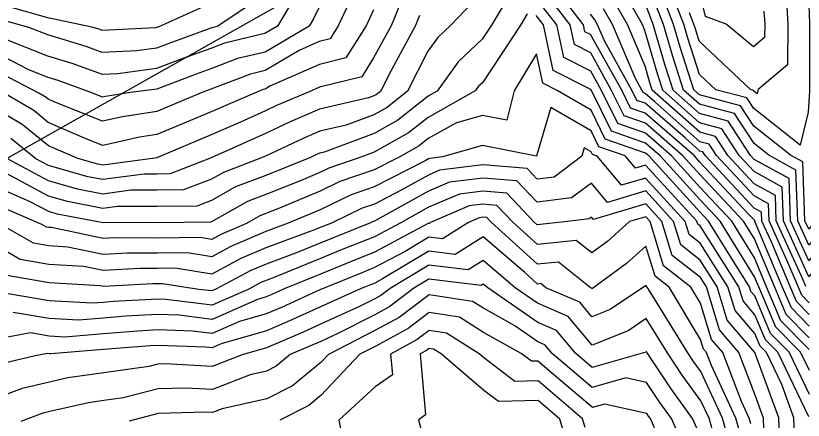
# Model space of a CAD drawing. Extents: x 42655 to 43811, y -141820 to -141156.
# Drawn here: x 43136.6 to 43210.5, y -141629 to -141591.1 of the extents above; entities that cross this region are included whole.
import ezdxf

# ---------------------------------------------------------------- set-up
doc = ezdxf.new("R2010")
doc.units = 0
for name, color, linetype in [('D-STR-HTXT', 7, 'Continuous'), ('ZE_HICN', 7, 'Continuous'), ('ZE_LWCN', 7, 'Continuous')]:
    doc.layers.add(name, color=color, linetype=linetype)

msp = doc.modelspace()

# ---------------------------------------------------------------- linework, layer by layer
at = {"layer": 'D-STR-HTXT'}
msp.add_line((43172.046, -141583.999), (42839.986, -141771.382), dxfattribs=at)
at = {"layer": 'ZE_HICN'}
for points in [[(43211.03, -141621.274), (43208.87, -141619.074), (43207.775, -141616.475), (43205.898, -141611.995), (43204.866, -141610.326), (43200.782, -141605.958), (43199.169, -141604.19), (43195.671, -141601.144), (43193.687, -141600.452), (43192.51, -141598.059), (43190.551, -141594.549), (43189.017, -141593.766), (43188.623, -141591.914), (43185.431, -141587.761)], [(43218.931, -141589.198), (43216.099, -141591.785), (43216.058, -141591.88), (43216.776, -141597.945), (43216.39, -141603.68), (43216.296, -141604.109), (43216.046, -141605.937), (43215.401, -141609.474), (43215.359, -141610.277), (43211.003, -141615.552), (43208.612, -141610.308), (43208.5, -141607.13), (43205.868, -141605.679), (43204.457, -141604.165), (43202.833, -141601.663), (43200.759, -141601.119), (43197.297, -141598.036), (43196.838, -141596.598), (43195.63, -141592.448), (43195.389, -141591.882), (43193.418, -141588.385)], [(43208.807, -141588.161), (43209.016, -141591.818), (43208.994, -141595.66), (43206.248, -141597.994), (43206.155, -141598.383), (43205.833, -141598.128), (43205.785, -141598.054), (43205.57, -141597.997), (43200.723, -141593.445), (43200.356, -141592.296), (43200.229, -141591.86), (43199.812, -141590.774)], [(43180.348, -141588.894), (43177.405, -141591.967), (43176.21, -141593.099), (43175.286, -141594.393), (43173.37, -141598.149), (43171.457, -141599.653), (43170.225, -141600.347), (43167.634, -141601.32), (43165.144, -141601.897), (43163.645, -141602.537), (43160.067, -141604.226), (43159.735, -141604.375), (43156.114, -141605.759), (43154.989, -141606.392), (43152.381, -141607.408), (43149.906, -141607.434), (43147.43, -141607.431), (43144.819, -141607.784), (43142.446, -141607.329), (43139.725, -141606.548), (43135.879, -141604.487)], [(43165.09, -141590.264), (43164.545, -141591.361), (43164.151, -141592.029), (43160.021, -141594.472), (43157.432, -141595.084), (43154.94, -141596.041), (43153.546, -141596.55), (43149.861, -141597.933), (43147.391, -141598.271), (43145.062, -141598.628), (43144.776, -141598.692), (43143.768, -141598.288), (43140.638, -141597.143), (43139.679, -141596.851), (43137.882, -141596.142), (43134.58, -141594.437)], [(43209.767, -141633.355), (43209.597, -141628.792), (43208.469, -141625.67), (43207.015, -141622.641), (43206.435, -141622.051), (43205.94, -141620.875), (43204.085, -141618.727), (43203.416, -141616.495), (43200.812, -141612.388), (43199.786, -141611.588), (43199.409, -141610.352), (43195.695, -141606.289), (43193.431, -141606.963), (43191.15, -141604.228), (43190.721, -141604.078), (43190.595, -141603.821), (43189.938, -141603.439), (43189.706, -141604.235), (43187.127, -141606.196), (43185.519, -141606.395), (43184.576, -141605.395), (43180.424, -141605.053), (43176.382, -141605.561), (43175.34, -141606.009), (43172.769, -141607.437), (43170.265, -141608.723), (43169.127, -141609.113), (43166.247, -141610.507), (43165.448, -141610.828), (43165.187, -141610.934), (43164.665, -141611.149), (43160.107, -141612.821), (43157.746, -141613.844), (43155.031, -141615.292), (43151.577, -141614.757), (43149.94, -141614.774), (43148.303, -141614.772), (43144.853, -141614.971), (43143.039, -141614.585), (43139.762, -141614.388), (43137.06, -141613.914), (43134.665, -141612.547)], [(43203.677, -141631.622), (43202.894, -141628.823), (43200.868, -141624.431), (43200.187, -141623.493), (43199.645, -141622.676), (43196.114, -141616.976), (43195.845, -141616.531), (43195.783, -141616.483), (43195.742, -141616.348), (43195.655, -141616.426), (43195.51, -141616.533), (43192.383, -141618.628), (43190.668, -141619.318), (43189.523, -141617.939), (43186.353, -141616.576), (43185.882, -141616.194), (43185.565, -141616.228), (43184.366, -141615.139), (43180.456, -141611.815), (43177.853, -141613.454), (43175.374, -141613.158), (43171.04, -141615.749), (43170.3, -141616.144), (43169.985, -141616.27), (43169.03, -141616.657), (43165.222, -141618.373), (43162.542, -141619.598), (43160.144, -141620.622), (43155.918, -141621.844), (43155.063, -141622.218), (43154.445, -141622.14), (43149.974, -141621.983), (43149.241, -141622.024), (43144.888, -141622.373), (43139.944, -141622.783), (43139.801, -141622.775), (43139.626, -141622.745), (43138.469, -141622.963), (43135.315, -141623.702)], [(43190.041, -141629.702), (43189.79, -141628.885), (43185.608, -141625.314), (43183.445, -141625.372), (43180.509, -141623.136), (43180.08, -141622.768), (43177.016, -141620.837), (43175.409, -141620.59), (43174.294, -141621.44), (43171.777, -141622.807), (43171.954, -141624.76), (43170.345, -141625.866), (43166.946, -141628.992), (43167.453, -141631.617)]]:
    msp.add_lwpolyline(points, dxfattribs=at)
at = {"layer": 'ZE_LWCN'}
for points in [[(43211.025, -141620.177), (43209.357, -141618.478), (43208.511, -141616.471), (43205.979, -141610.428), (43205.931, -141610.321), (43205.929, -141610.274), (43205.89, -141610.253), (43205.352, -141609.675), (43200.776, -141604.782), (43200.231, -141604.185), (43195.666, -141600.21), (43194.28, -141599.726), (43193.458, -141598.054), (43190.543, -141592.832), (43190.005, -141592.558), (43189.867, -141591.908), (43185.423, -141586.126)], [(43169.243, -141586.956), (43166.872, -141592.017), (43166.11, -141593.238), (43165.105, -141593.48), (43163.228, -141594.311), (43160.029, -141596.203), (43158.639, -141596.532), (43154.949, -141597.949), (43154.767, -141598.015), (43154.172, -141598.239), (43149.871, -141600.054), (43146.661, -141600.547), (43144.787, -141600.966), (43140.454, -141599.228), (43139.689, -141598.895), (43139.398, -141598.659), (43138.811, -141598.311), (43134.588, -141596.13)], [(43212.139, -141587.178), (43212.301, -141591.803), (43212.295, -141596.292), (43212.506, -141597.965), (43212.379, -141599.721), (43212.104, -141604.129), (43211.896, -141605.27), (43211.636, -141610.294), (43210.982, -141611.086), (43210.623, -141610.299), (43210.429, -141604.771), (43209.288, -141604.142), (43205.848, -141601.414), (43204.604, -141599.498), (43200.746, -141598.485), (43200.227, -141598.022), (43198.949, -141594.017), (43198.324, -141591.869), (43196.271, -141586.526)], [(43210.866, -141586.469), (43211.054, -141591.809), (43211.045, -141597.819), (43211.065, -141597.971), (43211.053, -141598.131), (43210.931, -141600.097), (43210.184, -141603.216), (43205.841, -141599.771), (43205.195, -141598.776), (43202.287, -141598.013), (43200.737, -141596.557), (43199.653, -141593.157), (43199.276, -141591.864), (43198.042, -141588.65)], [(43213.441, -141588.74), (43213.548, -141591.797), (43213.544, -141594.764), (43213.947, -141597.958), (43213.704, -141601.312), (43213.529, -141604.123), (43213.064, -141606.671), (43212.877, -141610.288), (43210.989, -141612.575), (43209.953, -141610.302), (43209.786, -141605.557), (43207.236, -141604.152), (43205.856, -141603.058), (43204.014, -141600.219), (43200.751, -141599.363), (43199.25, -141598.027), (43198.245, -141594.878), (43197.371, -141591.873), (43195.605, -141587.278)], [(43172.975, -141589.218), (43171.844, -141591.993), (43170.2, -141595.02), (43169.085, -141596.807), (43165.125, -141597.759), (43164.149, -141598.192), (43161.105, -141599.491), (43160.047, -141599.99), (43157.729, -141601.036), (43154.969, -141602.235), (43149.946, -141604.355), (43149.891, -141604.378), (43149.859, -141604.383), (43149.684, -141604.423), (43144.806, -141605.081), (43144.355, -141604.994), (43142.482, -141604.456), (43139.709, -141603.25), (43137.263, -141601.27), (43134.604, -141599.692)], [(43159.996, -141589.067), (43155.52, -141592.07), (43155.018, -141592.188), (43154.922, -141592.225), (43151.104, -141593.62), (43149.843, -141594.093), (43147.994, -141594.346), (43144.757, -141594.507), (43143.246, -141593.954), (43139.661, -141592.862), (43137.861, -141592.153), (43135.187, -141591.412)], [(43162.816, -141589.287), (43161.193, -141592.043), (43160.013, -141592.741), (43156.225, -141593.636), (43154.931, -141594.133), (43152.325, -141595.085), (43149.852, -141596.013), (43146.225, -141596.509), (43144.766, -141596.582), (43141.942, -141595.549), (43139.67, -141594.857), (43135.41, -141593.177)], [(43183.003, -141588.993), (43181.233, -141591.949), (43180.369, -141593.259), (43178.119, -141595.39), (43176.157, -141598.136), (43175.306, -141598.615), (43172.458, -141600.854), (43170.234, -141602.108), (43165.552, -141603.866), (43165.154, -141603.958), (43164.915, -141604.061), (43164.293, -141604.354), (43160.076, -141606.04), (43157.249, -141607.12), (43154.998, -141608.386), (43153.638, -141608.916), (43149.913, -141608.956), (43146.187, -141608.951), (43144.825, -141609.135), (43141.491, -141608.496), (43139.732, -141607.991), (43135.776, -141605.872)], [(43211.035, -141622.37), (43208.383, -141619.669), (43207.039, -141616.478), (43205.907, -141613.776), (43203.777, -141610.331), (43200.787, -141607.134), (43198.107, -141604.195), (43195.675, -141602.078), (43193.094, -141601.177), (43191.563, -141598.063), (43190.559, -141596.265), (43188.029, -141594.974), (43187.379, -141591.92), (43185.439, -141589.396)], [(43210.72, -141616.461), (43210.429, -141615.766), (43207.942, -141610.311), (43207.857, -141607.916), (43205.874, -141606.823), (43203.402, -141604.17), (43202.243, -141602.385), (43200.763, -141601.997), (43196.32, -141598.041), (43196.135, -141597.459), (43195.645, -141595.779), (43193.987, -141591.889), (43192.586, -141589.402)], [(43206.791, -141590.626), (43206.86, -141591.829), (43206.852, -141593.092), (43205.813, -141593.975), (43203.259, -141591.845), (43201.32, -141591.118), (43200.7, -141588.679)], [(43154.912, -141589.925), (43150.046, -141592.096), (43149.882, -141592.155), (43149.834, -141592.173), (43149.763, -141592.183), (43144.747, -141592.432), (43144.55, -141592.36), (43143.779, -141592.125), (43139.653, -141591.244), (43136.124, -141590.267)], [(43214.743, -141590.302), (43214.795, -141591.791), (43214.793, -141593.237), (43215.389, -141597.951), (43215.03, -141602.902), (43214.954, -141604.116), (43214.232, -141608.073), (43214.118, -141610.282), (43210.996, -141614.063), (43209.282, -141610.305), (43209.143, -141606.344), (43205.863, -141604.536), (43205.513, -141604.16), (43203.424, -141600.941), (43200.755, -141600.241), (43198.273, -141598.032), (43197.542, -141595.738), (43196.418, -141591.878), (43195.617, -141589.794)], [(43170.179, -141590.515), (43169.482, -141592.004), (43167.597, -141595.023), (43165.115, -141595.62), (43160.479, -141597.673), (43160.038, -141597.934), (43159.846, -141597.98), (43159.233, -141598.215), (43154.959, -141600.073), (43152.651, -141601.047), (43149.881, -141602.216), (43148.26, -141602.465), (43144.798, -141603.24), (43143.297, -141602.638), (43139.699, -141601.072), (43138.331, -141599.964), (43135.57, -141598.326)], [(43211.015, -141617.984), (43210.331, -141617.287), (43209.984, -141616.465), (43208.946, -141613.986), (43207.271, -141610.315), (43207.215, -141608.702), (43205.879, -141607.966), (43202.346, -141604.175), (43201.653, -141603.107), (43200.767, -141602.875), (43196.561, -141599.129), (43195.657, -141598.343), (43195.466, -141598.276), (43195.353, -141598.045), (43194.736, -141596.94), (43192.585, -141591.896), (43191.754, -141590.42)], [(43184.582, -141590.887), (43183.954, -141591.936), (43180.388, -141597.34), (43180.029, -141597.68), (43179.715, -141598.119), (43175.315, -141600.597), (43173.46, -141602.056), (43170.242, -141603.868), (43169.008, -141604.332), (43166, -141605.363), (43165.163, -141605.768), (43163.39, -141606.51), (43160.084, -141607.831), (43158.383, -141608.481), (43155.008, -141610.381), (43154.895, -141610.425), (43149.92, -141610.478), (43144.944, -141610.471), (43144.832, -141610.486), (43140.536, -141609.663), (43139.738, -141609.434), (43137.944, -141608.473), (43134.639, -141607.055)], [(43174.498, -141591.045), (43174.116, -141591.982), (43171.834, -141596.184), (43170.826, -141598.161), (43170.456, -141598.452), (43170.217, -141598.586), (43169.716, -141598.774), (43165.135, -141599.836), (43162.375, -141601.014), (43160.057, -141602.108), (43154.98, -141604.398), (43151.124, -141605.9), (43149.898, -141605.913), (43148.673, -141605.911), (43144.813, -141606.432), (43143.4, -141606.161), (43139.718, -141605.104), (43138.543, -141604.475), (43136.196, -141602.575)], [(43211.045, -141624.354), (43210.215, -141622.626), (43207.896, -141620.264), (43206.302, -141616.482), (43205.915, -141615.557), (43202.687, -141610.336), (43200.793, -141608.31), (43197.045, -141604.2), (43195.679, -141603.011), (43192.501, -141601.902), (43190.615, -141598.068), (43190.567, -141597.982), (43187.041, -141596.183), (43186.135, -141591.926), (43185.446, -141591.03)], [(43211.02, -141619.08), (43209.844, -141617.883), (43209.248, -141616.468), (43207.463, -141612.207), (43206.601, -141610.318), (43206.572, -141609.488), (43205.885, -141609.109), (43201.29, -141604.18), (43201.062, -141603.829), (43200.771, -141603.752), (43199.388, -141602.521), (43195.662, -141599.276), (43194.873, -141599.001), (43194.405, -141598.05), (43191.861, -141593.492), (43191.184, -141591.902), (43190.922, -141591.437), (43190.534, -141590.921)], [(43211.055, -141626.603), (43209.148, -141622.631), (43207.409, -141620.86), (43205.923, -141617.334), (43205.564, -141616.918), (43205.435, -141616.486), (43203.889, -141614.049), (43201.598, -141610.341), (43200.798, -141609.487), (43195.982, -141604.205), (43195.684, -141603.945), (43191.908, -141602.628), (43190.577, -141599.92), (43187.409, -141598.083), (43186.053, -141597.391), (43185.463, -141594.622), (43183.357, -141598.102), (43182.669, -141600.848), (43180.402, -141600.405), (43177.952, -141601.098), (43175.324, -141602.578), (43174.461, -141603.257), (43172.583, -141604.315), (43170.25, -141605.514), (43167.042, -141606.613), (43165.171, -141607.519), (43161.209, -141609.176), (43160.092, -141609.623), (43159.518, -141609.842), (43158.269, -141610.545), (43155.865, -141611.587), (43155.016, -141612.04), (43153.935, -141611.873), (43149.927, -141611.914), (43145.918, -141611.91), (43144.839, -141611.973), (43140.002, -141610.942), (43139.745, -141610.926), (43139.534, -141610.889), (43139.089, -141610.635), (43134.647, -141608.73)], [(43210.99, -141628.694), (43208.082, -141622.636), (43206.922, -141621.455), (43205.932, -141619.105), (43204.825, -141617.822), (43204.425, -141616.491), (43200.804, -141610.779), (43200.586, -141610.609), (43200.506, -141610.346), (43195.689, -141605.078), (43194.741, -141605.36), (43193.787, -141604.215), (43191.314, -141603.353), (43190.586, -141601.871), (43186.798, -141599.673), (43185.508, -141604.111), (43185.481, -141604.221), (43180.416, -141603.232), (43176.655, -141604.296), (43175.453, -141604.447), (43175.333, -141604.498), (43175.037, -141604.663), (43170.257, -141607.118), (43168.085, -141607.863), (43165.179, -141609.269), (43162.174, -141610.527), (43160.1, -141611.288), (43156.805, -141612.716), (43155.023, -141613.666), (43152.756, -141613.315), (43149.933, -141613.344), (43147.11, -141613.341), (43144.846, -141613.472), (43141.521, -141612.763), (43139.754, -141612.657), (43138.297, -141612.402), (43135.234, -141610.653)], [(43208.275, -141631.565), (43208.172, -141628.798), (43205.948, -141622.646), (43203.345, -141619.631), (43202.406, -141616.5), (43200.819, -141613.998), (43198.985, -141612.567), (43198.313, -141610.357), (43195.7, -141607.5), (43192.12, -141608.566), (43190.609, -141606.753), (43188.762, -141608.157), (43185.529, -141608.557), (43183.634, -141606.547), (43180.43, -141606.283), (43177.31, -141606.675), (43175.347, -141607.519), (43170.5, -141610.211), (43170.272, -141610.328), (43170.169, -141610.364), (43169.907, -141610.49), (43166.355, -141611.917), (43165.194, -141612.387), (43162.871, -141613.342), (43160.115, -141614.353), (43158.687, -141614.972), (43155.408, -141616.721), (43155.038, -141616.883), (43153.816, -141616.729), (43150.398, -141616.199), (43149.947, -141616.203), (43149.496, -141616.203), (43144.86, -141616.471), (43144.558, -141616.406), (43139.77, -141616.119), (43135.823, -141615.427)], [(43206.783, -141629.775), (43206.747, -141628.805), (43205.967, -141626.648), (43204.434, -141622.653), (43202.606, -141620.536), (43201.396, -141616.505), (43200.827, -141615.607), (43198.185, -141613.546), (43197.216, -141610.362), (43195.706, -141608.71), (43190.809, -141610.169), (43190.624, -141609.946), (43190.397, -141610.118), (43188.082, -141610.405), (43185.539, -141610.676), (43185.255, -141610.418), (43182.692, -141607.699), (43180.436, -141607.513), (43178.239, -141607.789), (43175.355, -141609.03), (43172.748, -141610.477), (43170.279, -141611.794), (43167.263, -141613.005), (43165.201, -141613.841), (43161.077, -141615.536), (43160.122, -141615.886), (43159.627, -141616.101), (43158.491, -141616.707), (43155.045, -141618.217), (43150.719, -141617.671), (43149.954, -141617.644), (43145.783, -141617.877), (43144.867, -141617.95), (43143.826, -141618.036), (43139.778, -141617.805), (43134.813, -141616.972)], [(43205.547, -141629.335), (43205.401, -141628.811), (43204.684, -141627.257), (43202.92, -141622.66), (43201.866, -141621.44), (43200.838, -141618.014), (43199.932, -141616.512), (43197.384, -141614.525), (43196.12, -141610.367), (43195.712, -141609.921), (43194.183, -141610.376), (43192.138, -141612.207), (43190.64, -141613.305), (43189.199, -141612.137), (43185.548, -141612.527), (43183.236, -141610.428), (43181.75, -141608.851), (43180.441, -141608.743), (43179.168, -141608.903), (43175.539, -141610.464), (43175.422, -141610.538), (43175.362, -141610.53), (43175.256, -141610.594), (43170.286, -141613.244), (43168.17, -141614.093), (43165.207, -141615.294), (43161.81, -141616.691), (43160.586, -141617.251), (43160.129, -141617.445), (43159.325, -141617.678), (43155.051, -141619.551), (43151.961, -141619.16), (43149.96, -141619.09), (43146.936, -141619.259), (43144.874, -141619.424), (43142.532, -141619.619), (43139.786, -141619.462), (43136.417, -141618.897)], [(43204.612, -141630.478), (43204.148, -141628.817), (43201.872, -141623.884), (43201.405, -141622.668), (43201.126, -141622.345), (43200.854, -141621.438), (43197.889, -141616.521), (43196.583, -141615.504), (43195.725, -141612.68), (43193.897, -141614.317), (43190.842, -141616.555), (43190.721, -141616.635), (43190.655, -141616.662), (43190.611, -141616.609), (43190.489, -141616.556), (43187.541, -141614.166), (43185.556, -141614.377), (43181.217, -141610.437), (43180.807, -141610.003), (43180.447, -141609.973), (43180.097, -141610.017), (43179.097, -141610.447), (43176.638, -141611.996), (43175.368, -141611.844), (43173.148, -141613.171), (43170.293, -141614.694), (43169.077, -141615.182), (43165.396, -141616.674), (43165.214, -141616.756), (43161.564, -141618.424), (43160.137, -141619.034), (43157.622, -141619.761), (43155.057, -141620.885), (43153.203, -141620.65), (43149.967, -141620.537), (43148.088, -141620.642), (43144.881, -141620.899), (43141.238, -141621.201), (43139.793, -141621.118), (43138.021, -141620.821), (43134.707, -141621.446)], [(43202.742, -141632.765), (43201.641, -141628.829), (43200.881, -141627.182), (43199.135, -141624.779), (43197.746, -141622.685), (43195.757, -141619.473), (43194.044, -141620.621), (43190.68, -141621.974), (43188.435, -141619.27), (43185.573, -141618.039), (43183.475, -141616.589), (43180.466, -141614.032), (43179.068, -141614.912), (43175.38, -141614.472), (43171.746, -141616.644), (43170.86, -141617.321), (43170.307, -141617.621), (43168.938, -141618.32), (43165.229, -141619.991), (43163.521, -141620.772), (43160.152, -141622.21), (43157.862, -141622.872), (43155.072, -141623.967), (43150.658, -141623.725), (43149.982, -141623.743), (43149.111, -141623.97), (43144.898, -141624.552), (43141.534, -141625.034), (43139.814, -141625.428), (43137.253, -141626.027), (43134.733, -141626.977)], [(43200.898, -141630.659), (43200.097, -141628.836), (43198.083, -141626.066), (43195.848, -141622.694), (43195.771, -141622.57), (43195.705, -141622.614), (43195.504, -141622.695), (43190.69, -141624.067), (43189.111, -141622.725), (43187.347, -141620.6), (43185.582, -141619.841), (43180.892, -141616.601), (43180.477, -141616.249), (43180.284, -141616.37), (43175.386, -141615.786), (43173.968, -141616.634), (43171.719, -141618.351), (43170.314, -141619.113), (43166.838, -141620.887), (43165.237, -141621.608), (43164.499, -141621.946), (43162.378, -141622.851), (43161.061, -141623.949), (43160.162, -141624.402), (43158.616, -141624.743), (43155.082, -141626.129), (43152.546, -141625.99), (43149.993, -141626.06), (43146.702, -141626.916), (43144.91, -141627.163), (43143.479, -141627.368), (43139.827, -141628.204), (43139.191, -141628.352), (43137.123, -141629.132)], [(43200.708, -141634.744), (43198.117, -141628.846), (43197.032, -141627.352), (43195.785, -141625.472), (43193.852, -141625.041), (43190.699, -141625.94), (43186.928, -141622.736), (43186.259, -141621.93), (43185.59, -141621.643), (43183.443, -141620.159), (43180.487, -141618.506), (43179.454, -141617.855), (43175.393, -141617.232), (43172.577, -141619.381), (43170.321, -141620.605), (43165.953, -141622.834), (43165.246, -141623.585), (43162.598, -141625.793), (43160.174, -141627.013), (43156.008, -141627.932), (43155.092, -141628.291), (43154.435, -141628.255), (43150.004, -141628.377), (43147.281, -141629.085)], [(43196.514, -141629.712), (43196.137, -141628.855), (43195.98, -141628.638), (43195.799, -141628.365), (43191.853, -141627.487), (43190.708, -141627.813), (43187.674, -141625.236), (43185.599, -141623.464), (43184.992, -141623.48), (43184.033, -141622.749), (43180.498, -141620.772), (43178.235, -141619.346), (43175.401, -141618.911), (43173.436, -141620.411), (43170.328, -141622.097), (43168.911, -141622.82), (43165.261, -141626.697), (43164.135, -141627.636), (43161.39, -141629.018)], [(43188.48, -141631.611), (43187.643, -141628.895), (43185.616, -141627.165), (43181.898, -141627.264), (43180.524, -141626.217), (43176.522, -141622.785), (43175.797, -141622.328), (43175.417, -141622.269), (43175.153, -141622.47), (43174.557, -141622.794), (43175.074, -141628.503), (43174.413, -141628.957), (43174.66, -141629.916)]]:
    msp.add_lwpolyline(points, dxfattribs=at)

doc.saveas('drawing.dxf')
